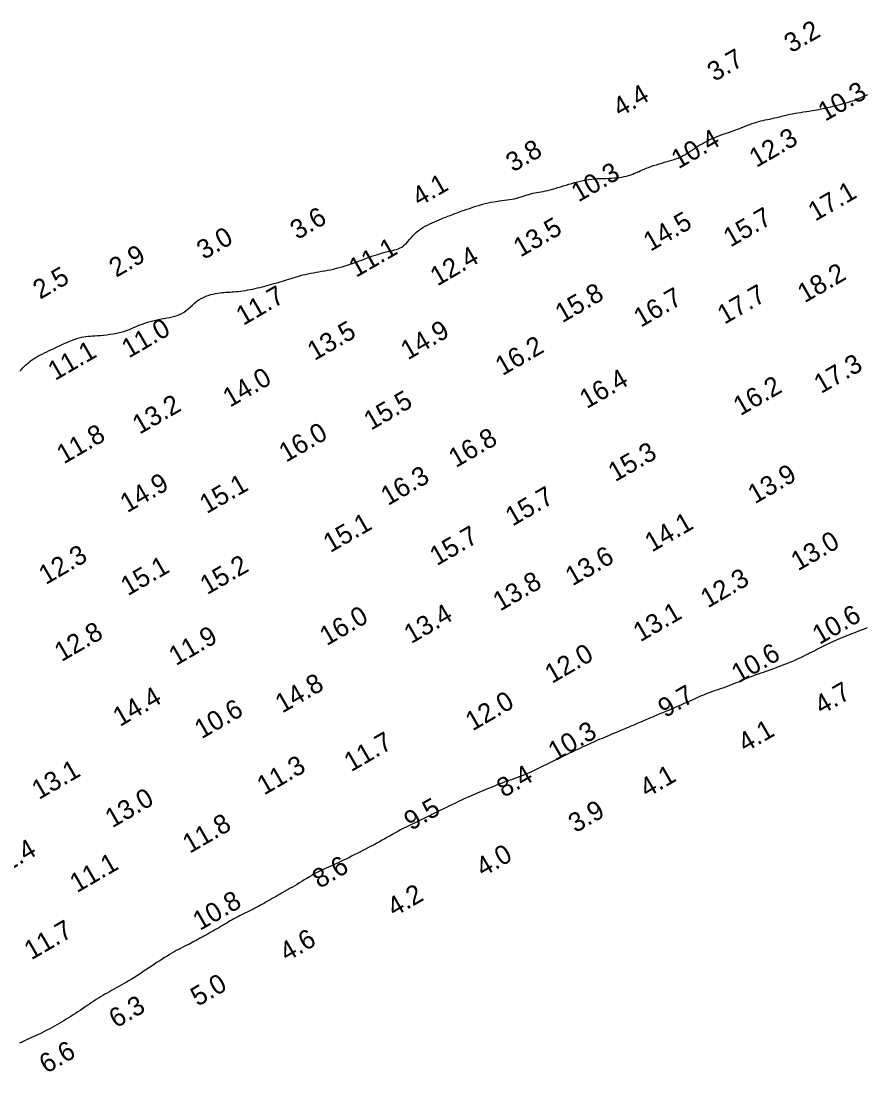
# Model space of a CAD drawing. Extents: x 3024098 to 3056816, y 418252 to 509144.
# Drawn here: x 3024927 to 3025148.2, y 428350.3 to 428624.9 of the extents above; entities that cross this region are included whole.
import ezdxf

# ---------------------------------------------------------------- set-up
doc = ezdxf.new("R2010")
doc.units = 0
doc.layers.add('V-CHAN-CONT-EL10', color=7, linetype='Continuous')
doc.layers.add('V-TOPO-SOUN-0911', color=7, linetype='Continuous')

msp = doc.modelspace()

# ---------------------------------------------------------------- linework, layer by layer
at = {"layer": 'V-CHAN-CONT-EL10'}
for points in [[(3024926.71, 428533.41), (3024927.1, 428533.86), (3024927.49, 428534.28), (3024927.88, 428534.69), (3024928.28, 428535.07), (3024928.68, 428535.43), (3024929.08, 428535.78), (3024929.5, 428536.1), (3024929.93, 428536.42), (3024930.39, 428536.72), (3024930.87, 428537.02), (3024931.37, 428537.31), (3024931.91, 428537.6), (3024932.48, 428537.9), (3024933.08, 428538.19), (3024933.7, 428538.49), (3024934.35, 428538.8), (3024935.02, 428539.11), (3024935.72, 428539.43), (3024936.44, 428539.77), (3024937.18, 428540.1), (3024937.92, 428540.45), (3024938.68, 428540.79), (3024939.42, 428541.12), (3024940.15, 428541.42), (3024940.87, 428541.7), (3024941.55, 428541.95), (3024942.19, 428542.15), (3024942.8, 428542.31), (3024943.37, 428542.42), (3024943.93, 428542.5), (3024944.48, 428542.55), (3024945.05, 428542.59), (3024945.64, 428542.63), (3024946.28, 428542.66), (3024946.97, 428542.71), (3024947.73, 428542.77), (3024948.54, 428542.85), (3024949.39, 428542.95), (3024950.25, 428543.07), (3024951.11, 428543.2), (3024951.95, 428543.35), (3024952.75, 428543.52), (3024953.49, 428543.71), (3024954.17, 428543.91), (3024954.78, 428544.12), (3024955.35, 428544.34), (3024955.9, 428544.57), (3024956.42, 428544.8), (3024956.95, 428545.04), (3024957.49, 428545.28), (3024958.06, 428545.51), (3024958.68, 428545.74), (3024959.33, 428545.97), (3024960.02, 428546.18), (3024960.73, 428546.39), (3024961.46, 428546.58), (3024962.19, 428546.76), (3024962.94, 428546.92), (3024963.68, 428547.07), (3024964.41, 428547.2), (3024965.13, 428547.32), (3024965.83, 428547.45), (3024966.52, 428547.59), (3024967.19, 428547.75), (3024967.84, 428547.95), (3024968.46, 428548.19), (3024969.07, 428548.49), (3024969.64, 428548.85), (3024970.2, 428549.27), (3024970.74, 428549.72), (3024971.27, 428550.19), (3024971.81, 428550.68), (3024972.35, 428551.15), (3024972.91, 428551.6), (3024973.48, 428552.02), (3024974.08, 428552.39), (3024974.7, 428552.7), (3024975.34, 428552.98), (3024975.97, 428553.21), (3024976.61, 428553.41), (3024977.24, 428553.57), (3024977.85, 428553.7), (3024978.44, 428553.8), (3024979.01, 428553.88), (3024979.54, 428553.95), (3024980.07, 428553.99), (3024980.58, 428554.03), (3024981.09, 428554.06), (3024981.61, 428554.09), (3024982.13, 428554.12), (3024982.67, 428554.16), (3024983.23, 428554.21), (3024983.82, 428554.27), (3024984.42, 428554.35), (3024985.03, 428554.43), (3024985.66, 428554.53), (3024986.29, 428554.63), (3024986.93, 428554.75), (3024987.58, 428554.88), (3024988.22, 428555.02), (3024988.85, 428555.16), (3024989.49, 428555.32), (3024990.11, 428555.48), (3024990.73, 428555.64), (3024991.34, 428555.8), (3024991.94, 428555.97), (3024992.53, 428556.13), (3024993.11, 428556.29), (3024993.67, 428556.45), (3024994.23, 428556.61), (3024994.79, 428556.77), (3024995.34, 428556.93), (3024995.89, 428557.1), (3024996.45, 428557.27), (3024997.02, 428557.44), (3024997.6, 428557.62), (3024998.19, 428557.81), (3024998.8, 428558), (3024999.41, 428558.19), (3025000.05, 428558.38), (3025000.69, 428558.55), (3025001.36, 428558.72), (3025002.04, 428558.88), (3025002.73, 428559.02), (3025003.45, 428559.15), (3025004.17, 428559.28), (3025004.91, 428559.4), (3025005.66, 428559.52), (3025006.41, 428559.65), (3025007.17, 428559.79), (3025007.94, 428559.94), (3025008.7, 428560.11), (3025009.47, 428560.3), (3025010.22, 428560.5), (3025010.97, 428560.71), (3025011.69, 428560.93), (3025012.4, 428561.15), (3025013.07, 428561.37), (3025013.71, 428561.58), (3025014.32, 428561.8), (3025014.9, 428562.01), (3025015.46, 428562.21), (3025016, 428562.42), (3025016.54, 428562.62), (3025017.07, 428562.82), (3025017.62, 428563.02), (3025018.18, 428563.23), (3025018.77, 428563.43), (3025019.37, 428563.64), (3025019.99, 428563.84), (3025020.61, 428564.03), (3025021.23, 428564.22), (3025021.85, 428564.4), (3025022.46, 428564.56), (3025023.05, 428564.71), (3025023.61, 428564.85), (3025024.16, 428564.97), (3025024.68, 428565.1), (3025025.18, 428565.25), (3025025.66, 428565.41), (3025026.12, 428565.61), (3025026.56, 428565.85), (3025026.99, 428566.14), (3025027.4, 428566.49), (3025027.8, 428566.89), (3025028.19, 428567.33), (3025028.59, 428567.8), (3025029.01, 428568.28), (3025029.44, 428568.77), (3025029.9, 428569.25), (3025030.39, 428569.71), (3025030.92, 428570.14), (3025031.48, 428570.54), (3025032.07, 428570.92), (3025032.68, 428571.27), (3025033.3, 428571.6), (3025033.93, 428571.91), (3025034.55, 428572.2), (3025035.17, 428572.47), (3025035.77, 428572.73), (3025036.35, 428572.98), (3025036.93, 428573.22), (3025037.51, 428573.46), (3025038.08, 428573.69), (3025038.65, 428573.91), (3025039.23, 428574.14), (3025039.82, 428574.36), (3025040.42, 428574.59), (3025041.03, 428574.82), (3025041.65, 428575.05), (3025042.29, 428575.28), (3025042.94, 428575.51), (3025043.59, 428575.74), (3025044.26, 428575.96), (3025044.94, 428576.19), (3025045.62, 428576.41), (3025046.31, 428576.62), (3025047.01, 428576.83), (3025047.71, 428577.03), (3025048.42, 428577.22), (3025049.13, 428577.39), (3025049.85, 428577.54), (3025050.56, 428577.68), (3025051.28, 428577.79), (3025052, 428577.89), (3025052.71, 428577.98), (3025053.41, 428578.07), (3025054.1, 428578.16), (3025054.77, 428578.25), (3025055.42, 428578.35), (3025056.04, 428578.47), (3025056.64, 428578.61), (3025057.21, 428578.77), (3025057.76, 428578.94), (3025058.29, 428579.12), (3025058.81, 428579.29), (3025059.33, 428579.47), (3025059.83, 428579.63), (3025060.34, 428579.77), (3025060.85, 428579.9), (3025061.36, 428580.01), (3025061.88, 428580.11), (3025062.42, 428580.2), (3025062.97, 428580.3), (3025063.53, 428580.4), (3025064.12, 428580.52), (3025064.73, 428580.65), (3025065.36, 428580.8), (3025066.02, 428580.98), (3025066.7, 428581.17), (3025067.39, 428581.38), (3025068.1, 428581.59), (3025068.82, 428581.81), (3025069.55, 428582.04), (3025070.28, 428582.26), (3025071.02, 428582.48), (3025071.76, 428582.69), (3025072.5, 428582.89), (3025073.24, 428583.08), (3025073.99, 428583.24), (3025074.73, 428583.39), (3025075.49, 428583.52), (3025076.24, 428583.62), (3025077, 428583.69), (3025077.76, 428583.74), (3025078.51, 428583.77), (3025079.26, 428583.79), (3025080, 428583.81), (3025080.73, 428583.83), (3025081.45, 428583.86), (3025082.15, 428583.91), (3025082.83, 428583.97), (3025083.48, 428584.06), (3025084.12, 428584.16), (3025084.74, 428584.29), (3025085.33, 428584.42), (3025085.9, 428584.58), (3025086.45, 428584.75), (3025086.98, 428584.93), (3025087.48, 428585.13), (3025087.97, 428585.33), (3025088.45, 428585.54), (3025088.94, 428585.77), (3025089.44, 428585.99), (3025089.96, 428586.22), (3025090.51, 428586.45), (3025091.11, 428586.68), (3025091.75, 428586.91), (3025092.44, 428587.14), (3025093.15, 428587.36), (3025093.87, 428587.58), (3025094.59, 428587.79), (3025095.3, 428588), (3025095.98, 428588.2), (3025096.62, 428588.39), (3025097.22, 428588.58), (3025097.77, 428588.76), (3025098.29, 428588.94), (3025098.78, 428589.12), (3025099.24, 428589.31), (3025099.7, 428589.52), (3025100.14, 428589.74), (3025100.59, 428589.99), (3025101.05, 428590.27), (3025101.52, 428590.56), (3025101.99, 428590.88), (3025102.48, 428591.2), (3025102.98, 428591.54), (3025103.49, 428591.88), (3025104.02, 428592.22), (3025104.56, 428592.55), (3025105.11, 428592.87), (3025105.68, 428593.18), (3025106.25, 428593.48), (3025106.83, 428593.77), (3025107.42, 428594.04), (3025108.01, 428594.31), (3025108.6, 428594.56), (3025109.19, 428594.79), (3025109.77, 428595.02), (3025110.35, 428595.23), (3025110.93, 428595.43), (3025111.51, 428595.63), (3025112.1, 428595.83), (3025112.69, 428596.04), (3025113.28, 428596.25), (3025113.88, 428596.47), (3025114.49, 428596.7), (3025115.11, 428596.95), (3025115.73, 428597.19), (3025116.35, 428597.44), (3025116.98, 428597.68), (3025117.59, 428597.91), (3025118.2, 428598.13), (3025118.79, 428598.33), (3025119.37, 428598.51), (3025119.94, 428598.66), (3025120.51, 428598.8), (3025121.08, 428598.93), (3025121.64, 428599.06), (3025122.22, 428599.18), (3025122.81, 428599.31), (3025123.41, 428599.44), (3025124.03, 428599.59), (3025124.67, 428599.74), (3025125.33, 428599.9), (3025126, 428600.06), (3025126.68, 428600.23), (3025127.37, 428600.38), (3025128.07, 428600.54), (3025128.78, 428600.68), (3025129.49, 428600.81), (3025130.2, 428600.93), (3025130.93, 428601.05), (3025131.66, 428601.16), (3025132.4, 428601.28), (3025133.16, 428601.4), (3025133.94, 428601.52), (3025134.72, 428601.66), (3025135.53, 428601.81), (3025136.35, 428601.98), (3025137.18, 428602.15), (3025138.01, 428602.34), (3025138.83, 428602.53), (3025139.65, 428602.73), (3025140.45, 428602.93), (3025141.23, 428603.13), (3025141.98, 428603.33), (3025142.71, 428603.54), (3025143.41, 428603.75), (3025144.1, 428603.96), (3025144.76, 428604.18), (3025145.41, 428604.41), (3025146.04, 428604.65), (3025146.66, 428604.9), (3025147.27, 428605.17), (3025147.87, 428605.44), (3025148.48, 428605.73)], [(3025148.31, 428466.34), (3025147.52, 428466.03), (3025146.76, 428465.73), (3025146.01, 428465.43), (3025145.27, 428465.15), (3025144.55, 428464.86), (3025143.85, 428464.59), (3025143.17, 428464.32), (3025142.5, 428464.05), (3025141.86, 428463.79), (3025141.23, 428463.53), (3025140.61, 428463.28), (3025140.01, 428463.02), (3025139.43, 428462.77), (3025138.86, 428462.51), (3025138.31, 428462.26), (3025137.77, 428462), (3025137.23, 428461.73), (3025136.7, 428461.47), (3025136.18, 428461.2), (3025135.65, 428460.92), (3025135.11, 428460.64), (3025134.56, 428460.35), (3025134, 428460.06), (3025133.42, 428459.77), (3025132.82, 428459.46), (3025132.2, 428459.16), (3025131.55, 428458.85), (3025130.89, 428458.53), (3025130.2, 428458.22), (3025129.49, 428457.9), (3025128.75, 428457.58), (3025127.99, 428457.27), (3025127.21, 428456.95), (3025126.42, 428456.64), (3025125.62, 428456.33), (3025124.83, 428456.03), (3025124.05, 428455.74), (3025123.28, 428455.47), (3025122.53, 428455.2), (3025121.81, 428454.95), (3025121.11, 428454.7), (3025120.44, 428454.47), (3025119.78, 428454.24), (3025119.15, 428454.02), (3025118.53, 428453.79), (3025117.92, 428453.57), (3025117.32, 428453.34), (3025116.73, 428453.1), (3025116.14, 428452.85), (3025115.55, 428452.6), (3025114.96, 428452.35), (3025114.36, 428452.09), (3025113.75, 428451.84), (3025113.14, 428451.59), (3025112.51, 428451.34), (3025111.86, 428451.09), (3025111.2, 428450.85), (3025110.53, 428450.61), (3025109.86, 428450.38), (3025109.19, 428450.15), (3025108.53, 428449.92), (3025107.88, 428449.69), (3025107.25, 428449.46), (3025106.63, 428449.23), (3025106.04, 428448.99), (3025105.46, 428448.76), (3025104.89, 428448.53), (3025104.33, 428448.29), (3025103.77, 428448.05), (3025103.22, 428447.8), (3025102.66, 428447.55), (3025102.09, 428447.3), (3025101.52, 428447.04), (3025100.93, 428446.78), (3025100.33, 428446.52), (3025099.72, 428446.24), (3025099.08, 428445.97), (3025098.43, 428445.68), (3025097.75, 428445.38), (3025097.05, 428445.08), (3025096.32, 428444.77), (3025095.58, 428444.46), (3025094.82, 428444.14), (3025094.05, 428443.82), (3025093.28, 428443.49), (3025092.51, 428443.17), (3025091.74, 428442.84), (3025090.98, 428442.52), (3025090.23, 428442.2), (3025089.48, 428441.88), (3025088.74, 428441.56), (3025088, 428441.25), (3025087.26, 428440.93), (3025086.52, 428440.62), (3025085.79, 428440.31), (3025085.06, 428440), (3025084.32, 428439.7), (3025083.6, 428439.4), (3025082.88, 428439.1), (3025082.18, 428438.81), (3025081.49, 428438.52), (3025080.82, 428438.24), (3025080.18, 428437.97), (3025079.56, 428437.71), (3025078.95, 428437.45), (3025078.37, 428437.2), (3025077.8, 428436.95), (3025077.23, 428436.7), (3025076.67, 428436.45), (3025076.11, 428436.19), (3025075.54, 428435.93), (3025074.96, 428435.67), (3025074.38, 428435.4), (3025073.78, 428435.12), (3025073.17, 428434.84), (3025072.54, 428434.55), (3025071.91, 428434.25), (3025071.27, 428433.95), (3025070.61, 428433.64), (3025069.95, 428433.33), (3025069.27, 428433.01), (3025068.58, 428432.69), (3025067.89, 428432.36), (3025067.2, 428432.02), (3025066.49, 428431.68), (3025065.79, 428431.34), (3025065.08, 428430.99), (3025064.38, 428430.64), (3025063.67, 428430.28), (3025062.97, 428429.92), (3025062.26, 428429.57), (3025061.56, 428429.22), (3025060.85, 428428.88), (3025060.14, 428428.56), (3025059.43, 428428.24), (3025058.71, 428427.95), (3025058, 428427.66), (3025057.3, 428427.39), (3025056.6, 428427.14), (3025055.92, 428426.89), (3025055.25, 428426.65), (3025054.61, 428426.42), (3025053.98, 428426.2), (3025053.39, 428425.98), (3025052.82, 428425.77), (3025052.26, 428425.56), (3025051.72, 428425.35), (3025051.18, 428425.13), (3025050.64, 428424.91), (3025050.09, 428424.69), (3025049.53, 428424.47), (3025048.95, 428424.23), (3025048.36, 428423.99), (3025047.75, 428423.73), (3025047.12, 428423.47), (3025046.46, 428423.2), (3025045.79, 428422.91), (3025045.1, 428422.61), (3025044.39, 428422.3), (3025043.66, 428421.97), (3025042.91, 428421.63), (3025042.15, 428421.28), (3025041.37, 428420.92), (3025040.59, 428420.55), (3025039.8, 428420.18), (3025039.02, 428419.8), (3025038.23, 428419.42), (3025037.46, 428419.04), (3025036.68, 428418.66), (3025035.92, 428418.28), (3025035.15, 428417.9), (3025034.39, 428417.52), (3025033.63, 428417.14), (3025032.88, 428416.77), (3025032.13, 428416.4), (3025031.37, 428416.04), (3025030.62, 428415.68), (3025029.88, 428415.33), (3025029.14, 428414.97), (3025028.4, 428414.61), (3025027.68, 428414.26), (3025026.96, 428413.89), (3025026.25, 428413.53), (3025025.56, 428413.15), (3025024.87, 428412.78), (3025024.19, 428412.39), (3025023.51, 428412.01), (3025022.83, 428411.62), (3025022.14, 428411.23), (3025021.45, 428410.83), (3025020.75, 428410.44), (3025020.04, 428410.05), (3025019.31, 428409.66), (3025018.58, 428409.28), (3025017.84, 428408.89), (3025017.09, 428408.51), (3025016.35, 428408.13), (3025015.61, 428407.75), (3025014.87, 428407.37), (3025014.14, 428407), (3025013.42, 428406.63), (3025012.7, 428406.27), (3025012, 428405.92), (3025011.3, 428405.58), (3025010.62, 428405.25), (3025009.95, 428404.94), (3025009.3, 428404.64), (3025008.66, 428404.35), (3025008.03, 428404.08), (3025007.42, 428403.81), (3025006.8, 428403.54), (3025006.19, 428403.27), (3025005.58, 428402.99), (3025004.96, 428402.69), (3025004.33, 428402.36), (3025003.69, 428402.02), (3025003.04, 428401.65), (3025002.39, 428401.26), (3025001.73, 428400.86), (3025001.08, 428400.46), (3025000.44, 428400.06), (3024999.8, 428399.67), (3024999.18, 428399.29), (3024998.58, 428398.94), (3024998, 428398.6), (3024997.42, 428398.27), (3024996.87, 428397.95), (3024996.32, 428397.65), (3024995.78, 428397.35), (3024995.25, 428397.05), (3024994.72, 428396.75), (3024994.2, 428396.46), (3024993.68, 428396.16), (3024993.17, 428395.86), (3024992.66, 428395.56), (3024992.15, 428395.27), (3024991.64, 428394.98), (3024991.14, 428394.69), (3024990.64, 428394.41), (3024990.14, 428394.13), (3024989.65, 428393.86), (3024989.15, 428393.59), (3024988.66, 428393.33), (3024988.16, 428393.07), (3024987.67, 428392.82), (3024987.17, 428392.57), (3024986.67, 428392.32), (3024986.16, 428392.07), (3024985.66, 428391.82), (3024985.15, 428391.57), (3024984.65, 428391.32), (3024984.15, 428391.06), (3024983.65, 428390.81), (3024983.16, 428390.55), (3024982.67, 428390.29), (3024982.19, 428390.02), (3024981.72, 428389.74), (3024981.25, 428389.47), (3024980.79, 428389.19), (3024980.31, 428388.91), (3024979.84, 428388.62), (3024979.36, 428388.33), (3024978.87, 428388.04), (3024978.36, 428387.75), (3024977.85, 428387.46), (3024977.34, 428387.17), (3024976.82, 428386.88), (3024976.31, 428386.6), (3024975.81, 428386.32), (3024975.32, 428386.05), (3024974.84, 428385.78), (3024974.38, 428385.53), (3024973.94, 428385.28), (3024973.51, 428385.04), (3024973.08, 428384.8), (3024972.65, 428384.57), (3024972.21, 428384.33), (3024971.77, 428384.1), (3024971.31, 428383.86), (3024970.83, 428383.61), (3024970.33, 428383.37), (3024969.81, 428383.11), (3024969.28, 428382.84), (3024968.73, 428382.57), (3024968.17, 428382.28), (3024967.59, 428381.97), (3024967, 428381.65), (3024966.4, 428381.3), (3024965.79, 428380.94), (3024965.17, 428380.57), (3024964.54, 428380.17), (3024963.9, 428379.77), (3024963.25, 428379.35), (3024962.6, 428378.92), (3024961.93, 428378.48), (3024961.26, 428378.03), (3024960.58, 428377.58), (3024959.9, 428377.12), (3024959.21, 428376.66), (3024958.52, 428376.2), (3024957.84, 428375.75), (3024957.15, 428375.31), (3024956.48, 428374.88), (3024955.8, 428374.47), (3024955.13, 428374.06), (3024954.47, 428373.67), (3024953.81, 428373.29), (3024953.17, 428372.92), (3024952.53, 428372.57), (3024951.9, 428372.22), (3024951.29, 428371.88), (3024950.69, 428371.55), (3024950.1, 428371.22), (3024949.51, 428370.9), (3024948.93, 428370.57), (3024948.36, 428370.24), (3024947.78, 428369.9), (3024947.21, 428369.55), (3024946.63, 428369.19), (3024946.04, 428368.81), (3024945.45, 428368.42), (3024944.85, 428368.02), (3024944.25, 428367.61), (3024943.65, 428367.2), (3024943.05, 428366.78), (3024942.44, 428366.37), (3024941.83, 428365.96), (3024941.22, 428365.56), (3024940.61, 428365.17), (3024940, 428364.79), (3024939.39, 428364.41), (3024938.78, 428364.04), (3024938.17, 428363.67), (3024937.56, 428363.31), (3024936.96, 428362.96), (3024936.35, 428362.61), (3024935.74, 428362.26), (3024935.12, 428361.92), (3024934.51, 428361.58), (3024933.88, 428361.24), (3024933.25, 428360.91), (3024932.61, 428360.59), (3024931.95, 428360.27), (3024931.28, 428359.95), (3024930.61, 428359.64), (3024929.92, 428359.32), (3024929.24, 428359.02), (3024928.55, 428358.71), (3024927.88, 428358.4), (3024927.21, 428358.08), (3024926.55, 428357.77)]]:
    msp.add_lwpolyline(points, dxfattribs=at)

# ---------------------------------------------------------------- texts
at = {"layer": 'V-TOPO-SOUN-0911'}
for s, p in [('3.2', (3025128.42, 428616.46)), ('3.7', (3025108.34, 428608.98)), ('4.4', (3025083.63, 428599.73)), ('10.3 ', (3025137.31, 428598.58)), ('10.4 ', (3025098.92, 428586.14)), ('12.3 ', (3025119.3, 428586.5)), ('3.8', (3025055.65, 428585.3)), ('10.3 ', (3025072.77, 428577.48)), ('4.1', (3025031.12, 428576.35)), ('17.1 ', (3025134.7, 428572.48)), ('3.6', (3024999.25, 428567.65)), ('15.7 ', (3025112.54, 428565.7)), ('13.5 ', (3025057.61, 428563.08)), ('14.5 ', (3025091.6, 428564.59)), ('3.0', (3024974.79, 428562.43)), ('11.1 ', (3025014.59, 428557.78)), ('2.9', (3024951.87, 428557.8)), ('12.4 ', (3025035.86, 428555.53)), ('2.5', (3024931.95, 428552.06)), ('18.2 ', (3025131.93, 428551.14)), ('11.7 ', (3024985.08, 428545.23)), ('15.8 ', (3025068.54, 428545.92)), ('16.7 ', (3025089.08, 428544.74)), ('17.7 ', (3025110.96, 428545.53)), ('11.0 ', (3024955.17, 428536.7)), ('13.5 ', (3025003.73, 428536.04)), ('14.9 ', (3025028.15, 428536.21)), ('11.1 ', (3024935.88, 428530.84)), ('16.2 ', (3025052.89, 428532.11)), ('17.3 ', (3025136.22, 428527.42)), ('14.0 ', (3024981.62, 428523.84)), ('16.4 ', (3025074.94, 428523.48)), ('16.2 ', (3025115.13, 428521.64)), ('13.2 ', (3024957.98, 428516.79)), ('15.5 ', (3025018.5, 428517.84)), ('11.8 ', (3024938.16, 428509.04)), ('16.0 ', (3024996.28, 428509.47)), ('16.8 ', (3025040.69, 428508.06)), ('15.3 ', (3025082.39, 428504.38)), ('16.3 ', (3025022.94, 428498.15)), ('13.9 ', (3025118.93, 428498.61)), ('14.9 ', (3024954.76, 428496.28)), ('15.1 ', (3024975.54, 428496.03)), ('15.7 ', (3025055.52, 428492.77)), ('15.1 ', (3025007.89, 428485.86)), ('14.1 ', (3025091.98, 428485.99)), ('15.7 ', (3025035.73, 428482.44)), ('13.0 ', (3025130.2, 428481.09)), ('12.3 ', (3024933.47, 428477.51)), ('13.6 ', (3025071.2, 428477.16)), ('15.1 ', (3024954.91, 428474.58)), ('15.2 ', (3024975.66, 428474.86)), ('13.8 ', (3025052.27, 428470.56)), ('12.3 ', (3025106.57, 428471.38)), ('16.0 ', (3025006.94, 428461.54)), ('13.4 ', (3025029.01, 428462.06)), ('13.1 ', (3025088.96, 428462.54)), ('10.6 ', (3025135.8, 428461.84)), ('12.8 ', (3024937.57, 428457.37)), ('11.9 ', (3024967.49, 428456.32)), ('12.0 ', (3025065.83, 428451.66)), ('10.6 ', (3025114.67, 428451.8)), ('14.8 ', (3024995.31, 428443.92)), ('14.4 ', (3024952.86, 428440.41)), ('9.7', (3025095.44, 428442.71)), ('4.7', (3025136.39, 428443.53)), ('10.6 ', (3024974.22, 428437.2)), ('12.0 ', (3025045.07, 428439.26)), ('10.3 ', (3025066.7, 428431.42)), ('4.1', (3025116.39, 428433.7)), ('11.7 ', (3025013.32, 428428.6)), ('13.1 ', (3024931.65, 428421.33)), ('11.3 ', (3024990.56, 428422.49)), ('8.4', (3025053.25, 428421.85)), ('4.1', (3025090.67, 428421.86)), ('13.0 ', (3024950.84, 428413.93)), ('9.5', (3025029, 428413.25)), ('3.9', (3025071.99, 428412.63)), ('11.8 ', (3024971.1, 428407.27)), ('12.4 ', (3024920.12, 428400.61)), ('4.0', (3025047.82, 428401.14)), ('11.1 ', (3024941.59, 428396.98)), ('8.6', (3025005.02, 428398.1)), ('4.2', (3025024.61, 428390.71)), ('10.8 ', (3024973.76, 428387.09)), ('11.7 ', (3024929.66, 428379.42)), ('4.6', (3024996.49, 428379)), ('5.0', (3024973.18, 428367.28)), ('6.3', (3024951.84, 428361.61)), ('6.6', (3024933.6, 428349.74))]:
    msp.add_text(s, height=5, rotation=30, dxfattribs=at).set_placement(p)

doc.saveas('drawing.dxf')
